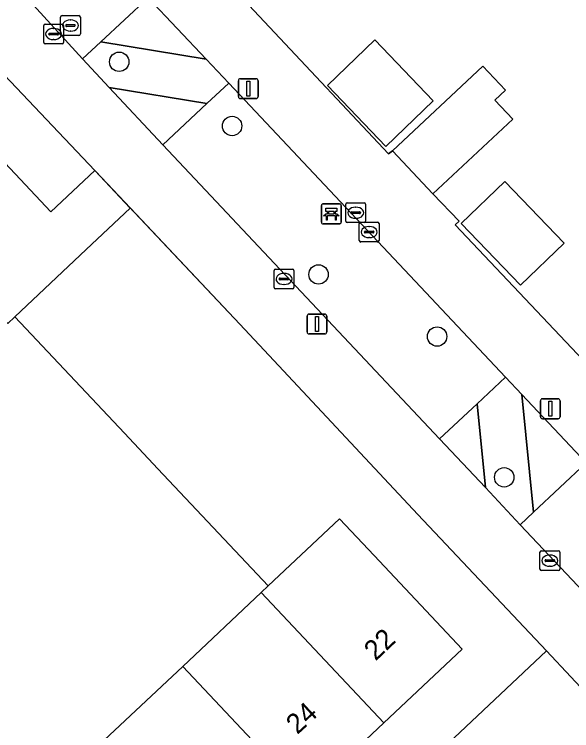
# Model space of a CAD drawing. Extents: x 162542 to 163147, y 380779 to 381521.
# Drawn here: x 162867.22 to 162895.3, y 381247.77 to 381283.84 of the extents above; entities that cross this region are included whole.
import ezdxf

# ---------------------------------------------------------------- set-up
doc = ezdxf.new("R2010")
doc.units = 0
for name, color, linetype in [('IMGEO_Bank', 7, 'Continuous'), ('IMGEO_Boom', 7, 'Continuous'), ('IMGEO_Erf', 7, 'Continuous'), ('IMGEO_Groenvoorziening', 7, 'Continuous'), ('IMGEO_Hek', 7, 'Continuous'), ('IMGEO_Kolk', 7, 'Continuous'), ('IMGEO_Lichtmast', 7, 'Continuous'), ('IMGEO_Muur', 7, 'Continuous'), ('IMGEO_Pand', 7, 'Continuous'), ('IMGEO_Pand_nummerreeks', 7, 'Continuous'), ('IMGEO_Rioolput', 7, 'Continuous'), ('IMGEO_Voetpad_open', 7, 'Continuous')]:
    doc.layers.add(name, color=color, linetype=linetype)

msp = doc.modelspace()

# ---------------------------------------------------------------- linework, layer by layer
at = {"layer": 'IMGEO_Bank'}
for p, q in [((162882.691, 381273.364), (162882.691, 381274.205)), ((162882.691, 381274.205), (162882.691, 381273.364)), ((162882.766, 381274.289), (162883.607, 381274.289)), ((162883.607, 381274.289), (162882.766, 381274.289)), ((162883.691, 381274.214), (162883.691, 381273.373)), ((162883.691, 381273.373), (162883.691, 381274.214)), ((162883.388, 381273.687), (162882.995, 381273.687)), ((162883, 381273.795), (162883, 381273.901)), ((162883.044, 381273.901), (162883.044, 381273.795)), ((162883.332, 381273.907), (162883.05, 381273.907)), ((162883.05, 381273.789), (162883.332, 381273.789)), ((162883.338, 381273.795), (162883.338, 381273.901)), ((162883.382, 381273.901), (162883.382, 381273.795)), ((162883.616, 381273.289), (162882.775, 381273.289)), ((162882.775, 381273.289), (162883.616, 381273.289))]:
    msp.add_line(p, q, dxfattribs=at)
for points in [[(162882.994, 381273.907), (162882.908, 381273.907), (162882.908, 381274.068), (162883.471, 381274.068), (162883.471, 381273.907), (162883.388, 381273.907)], [(162882.938, 381273.687), (162882.796, 381273.687), (162882.908, 381273.789), (162882.994, 381273.789)], [(162882.988, 381273.68), (162882.988, 381273.473), (162882.945, 381273.473), (162882.945, 381273.68)], [(162883.388, 381273.789), (162883.471, 381273.789), (162883.583, 381273.687), (162883.444, 381273.687)], [(162883.438, 381273.68), (162883.438, 381273.473), (162883.394, 381273.473), (162883.394, 381273.68)]]:
    msp.add_lwpolyline(points, dxfattribs=at)
for centre, radius, start, end in [((162882.769, 381274.211), 0.0779, 92.4484, 184.2845), ((162882.769, 381274.211), 0.0779, 92.4484, 184.2845), ((162883.613, 381274.211), 0.0779, 2.4484, 94.2845), ((162883.613, 381274.211), 0.0779, 2.4484, 94.2845), ((162882.938, 381273.68), 0.00671, 2.8957, 87.1043), ((162882.995, 381273.68), 0.00671, 92.8957, 177.1043), ((162882.993, 381273.9), 0.00671, 2.8957, 87.1043), ((162882.993, 381273.796), 0.00671, 272.8957, 357.1043), ((162883.05, 381273.9), 0.00671, 92.8957, 177.1043), ((162883.05, 381273.796), 0.00671, 182.8957, 267.1043), ((162883.332, 381273.9), 0.00671, 2.8957, 87.1043), ((162883.332, 381273.796), 0.00671, 272.8957, 357.1043), ((162883.389, 381273.9), 0.00671, 92.8957, 177.1043), ((162883.389, 381273.796), 0.00671, 182.8957, 267.1043), ((162883.387, 381273.68), 0.00671, 2.8957, 87.1043), ((162883.444, 381273.68), 0.00671, 92.8957, 177.1043), ((162882.769, 381273.367), 0.0779, 182.4484, 274.2845), ((162882.769, 381273.367), 0.0779, 182.4484, 274.2845), ((162883.613, 381273.367), 0.0779, 272.4484, 4.2845), ((162883.613, 381273.367), 0.0779, 272.4484, 4.2845)]:
    msp.add_arc(centre, radius, start, end, dxfattribs=at)
at = {"layer": 'IMGEO_Boom'}
for centre in [(162872.505, 381281.444), (162878.192, 381278.213), (162882.545, 381270.737), (162888.518, 381267.612), (162891.897, 381260.524)]:
    msp.add_circle(centre, 0.489, dxfattribs=at)
at = {"layer": 'IMGEO_Erf'}
for points in [[(162942.956, 381330.887), (162939.759, 381327.928), (162937.622, 381330.249), (162940.788, 381333.18), (162938.258, 381335.857), (162930.94, 381343.649), (162873.818, 381289.875), (162880.071, 381283.181), (162886.067, 381276.815), (162886.269, 381276.967), (162890.823, 381281.229), (162891.956, 381280.018), (162891.424, 381279.52), (162892.33, 381278.552), (162888.308, 381274.789), (162889.625, 381273.425), (162889.429, 381273.239), (162902.331, 381259.587), (162950.027, 381304.513), (162959.44, 381313.384), (162948.902, 381324.556), (162946.542, 381327.046), (162943.123, 381330.71)], [(162885.38, 381282.544), (162888.318, 381279.477), (162885.927, 381277.187), (162882.989, 381280.254)], [(162891.931, 381275.424), (162894.918, 381272.309), (162892.711, 381270.194), (162889.725, 381273.309)]]:
    msp.add_lwpolyline(points, close=True, dxfattribs=at)
for points in [[(162837.429, 381198.492), (162894.031, 381251.782), (162887.54, 381258.657), (162880.297, 381266.406), (162878.582, 381268.238), (162873.07, 381274.077), (162871.311, 381275.941), (162871.275, 381275.979), (162865.48, 381282.064)], [(162864.682, 381278.539), (162869.056, 381273.89), (162871.271, 381275.975), (162873.063, 381274.071), (162870.848, 381271.986), (162867.248, 381268.598), (162872.765, 381262.746), (162874.459, 381260.949), (162880.011, 381255.059), (162883.607, 381258.437), (162885.341, 381256.593), (162889.784, 381251.871), (162885.835, 381248.153), (162881.886, 381244.434), (162877.937, 381240.716), (162873.988, 381236.997), (162870.04, 381233.279), (162866.091, 381229.56)]]:
    msp.add_lwpolyline(points, dxfattribs=at)
at = {"layer": 'IMGEO_Groenvoorziening'}
for points in [[(162873.956, 381284.687), (162871.575, 381282.458), (162876.888, 381281.572)], [(162876.888, 381281.572), (162871.575, 381282.458), (162870.656, 381281.598), (162872.006, 381280.156), (162876.918, 381279.337), (162878.021, 381280.369)], [(162876.918, 381279.337), (162872.006, 381280.156), (162874.708, 381277.269)], [(162892.787, 381264.687), (162891.96, 381265.565), (162890.528, 381264.225), (162890.948, 381260.004), (162892.698, 381258.134), (162893.375, 381258.768)], [(162896.025, 381261.248), (162892.787, 381264.687), (162893.375, 381258.768)], [(162890.528, 381264.225), (162888.646, 381262.463), (162890.948, 381260.004)]]:
    msp.add_lwpolyline(points, close=True, dxfattribs=at)
at = {"layer": 'IMGEO_Hek'}
for points in [[(162888.308, 381274.789), (162889.625, 381273.425)], [(162878.582, 381268.238), (162880.297, 381266.406)]]:
    msp.add_lwpolyline(points, dxfattribs=at)
at = {"layer": 'IMGEO_Kolk'}
for p, q in [((162868.701, 381282.417), (162868.701, 381283.269)), ((162868.776, 381283.343), (162869.628, 381283.343)), ((162869.189, 381283.123), (162869.214, 381283.123)), ((162869.702, 381283.269), (162869.702, 381282.417)), ((162868.96, 381282.837), (162868.96, 381282.849)), ((162869.398, 381282.8), (162869, 381282.8)), ((162869.003, 381282.886), (162869.401, 381282.886)), ((162869.444, 381282.849), (162869.444, 381282.837)), ((162869.628, 381282.343), (162868.776, 381282.343)), ((162869.212, 381282.563), (162869.187, 381282.563)), ((162883.917, 381273.42), (162883.917, 381274.272)), ((162883.992, 381274.346), (162884.844, 381274.346)), ((162884.405, 381274.126), (162884.43, 381274.126)), ((162884.918, 381274.272), (162884.918, 381273.42)), ((162884.176, 381273.84), (162884.176, 381273.852)), ((162884.614, 381273.803), (162884.216, 381273.803)), ((162884.219, 381273.889), (162884.617, 381273.889)), ((162884.66, 381273.852), (162884.66, 381273.84)), ((162884.844, 381273.346), (162883.992, 381273.346)), ((162884.428, 381273.566), (162884.403, 381273.566)), ((162884.67, 381273.372), (162885.522, 381273.372)), ((162884.595, 381272.446), (162884.595, 381273.298)), ((162885.083, 381273.152), (162885.108, 381273.152)), ((162885.596, 381273.298), (162885.596, 381272.446)), ((162884.854, 381272.866), (162884.854, 381272.878)), ((162885.292, 381272.829), (162884.894, 381272.829)), ((162884.897, 381272.915), (162885.295, 381272.915)), ((162885.106, 381272.592), (162885.081, 381272.592)), ((162885.338, 381272.878), (162885.338, 381272.866)), ((162885.522, 381272.372), (162884.67, 381272.372)), ((162880.307, 381270.085), (162880.307, 381270.937)), ((162880.382, 381271.011), (162881.234, 381271.011)), ((162880.795, 381270.791), (162880.82, 381270.791)), ((162881.308, 381270.937), (162881.308, 381270.085)), ((162880.566, 381270.505), (162880.566, 381270.517)), ((162881.004, 381270.468), (162880.606, 381270.468)), ((162880.609, 381270.554), (162881.007, 381270.554)), ((162881.05, 381270.517), (162881.05, 381270.505)), ((162880.818, 381270.231), (162880.793, 381270.231)), ((162881.234, 381270.011), (162880.382, 381270.011)), ((162893.695, 381255.901), (162893.695, 381256.753)), ((162893.77, 381256.827), (162894.622, 381256.827)), ((162894.696, 381256.753), (162894.696, 381255.901)), ((162893.997, 381256.37), (162894.395, 381256.37)), ((162894.183, 381256.607), (162894.208, 381256.607)), ((162893.954, 381256.321), (162893.954, 381256.333)), ((162894.392, 381256.284), (162893.994, 381256.284)), ((162894.206, 381256.047), (162894.181, 381256.047)), ((162894.438, 381256.333), (162894.438, 381256.321)), ((162894.622, 381255.827), (162893.77, 381255.827))]:
    msp.add_line(p, q, dxfattribs=at)
for points in [[(162868.701, 381282.417), (162868.701, 381283.269)], [(162868.776, 381283.343), (162869.628, 381283.343)], [(162869.702, 381283.269), (162869.702, 381282.417)], [(162869.628, 381282.343), (162868.776, 381282.343)], [(162883.917, 381273.42), (162883.917, 381274.272)], [(162883.992, 381274.346), (162884.844, 381274.346)], [(162884.918, 381274.272), (162884.918, 381273.42)], [(162884.844, 381273.346), (162883.992, 381273.346)], [(162884.67, 381273.372), (162885.522, 381273.372)], [(162884.595, 381272.446), (162884.595, 381273.298)], [(162885.596, 381273.298), (162885.596, 381272.446)], [(162885.522, 381272.372), (162884.67, 381272.372)], [(162880.307, 381270.085), (162880.307, 381270.937)], [(162880.382, 381271.011), (162881.234, 381271.011)], [(162881.308, 381270.937), (162881.308, 381270.085)], [(162881.234, 381270.011), (162880.382, 381270.011)], [(162893.695, 381255.901), (162893.695, 381256.753)], [(162893.77, 381256.827), (162894.622, 381256.827)], [(162894.696, 381256.753), (162894.696, 381255.901)], [(162894.622, 381255.827), (162893.77, 381255.827)]]:
    msp.add_lwpolyline(points, dxfattribs=at)
for centre, radius, start, end in [((162868.778, 381283.267), 0.0765, 91.552, 178.448), ((162868.778, 381283.267), 0.0765, 91.552, 178.448), ((162869.626, 381283.267), 0.0765, 1.552, 88.448), ((162869.626, 381283.267), 0.0765, 1.552, 88.448), ((162869, 381282.846), 0.0403, 85.8775, 175.7526), ((162868.997, 381282.836), 0.0366, 178.938, 274.7102), ((162869.401, 381282.843), 0.043, 264.8664, 352.4533), ((162869.405, 381282.848), 0.0386, 1.7309, 96.639), ((162868.778, 381282.419), 0.0765, 181.552, 268.448), ((162868.778, 381282.419), 0.0765, 181.552, 268.448), ((162869.626, 381282.419), 0.0765, 271.552, 358.448), ((162869.626, 381282.419), 0.0765, 271.552, 358.448), ((162883.994, 381274.27), 0.0765, 91.552, 178.448), ((162883.994, 381274.27), 0.0765, 91.552, 178.448), ((162884.842, 381274.27), 0.0765, 1.552, 88.448), ((162884.842, 381274.27), 0.0765, 1.552, 88.448), ((162884.216, 381273.849), 0.0403, 85.8775, 175.7526), ((162884.213, 381273.839), 0.0366, 178.938, 274.7102), ((162884.617, 381273.846), 0.043, 264.8664, 352.4533), ((162884.621, 381273.851), 0.0386, 1.7309, 96.639), ((162883.994, 381273.422), 0.0765, 181.552, 268.448), ((162883.994, 381273.422), 0.0765, 181.552, 268.448), ((162884.672, 381273.296), 0.0765, 91.552, 178.448), ((162884.672, 381273.296), 0.0765, 91.552, 178.448), ((162884.842, 381273.422), 0.0765, 271.552, 358.448), ((162884.842, 381273.422), 0.0765, 271.552, 358.448), ((162885.52, 381273.296), 0.0765, 1.552, 88.448), ((162885.52, 381273.296), 0.0765, 1.552, 88.448), ((162884.894, 381272.875), 0.0403, 85.8775, 175.7526), ((162884.891, 381272.865), 0.0366, 178.938, 274.7102), ((162885.295, 381272.872), 0.043, 264.8664, 352.4533), ((162885.299, 381272.877), 0.0386, 1.7309, 96.639), ((162884.672, 381272.448), 0.0765, 181.552, 268.448), ((162884.672, 381272.448), 0.0765, 181.552, 268.448), ((162885.52, 381272.448), 0.0765, 271.552, 358.448), ((162885.52, 381272.448), 0.0765, 271.552, 358.448), ((162880.384, 381270.935), 0.0765, 91.552, 178.448), ((162880.384, 381270.935), 0.0765, 91.552, 178.448), ((162881.232, 381270.935), 0.0765, 1.552, 88.448), ((162881.232, 381270.935), 0.0765, 1.552, 88.448), ((162880.606, 381270.514), 0.0403, 85.8775, 175.7526), ((162880.603, 381270.504), 0.0366, 178.938, 274.7102), ((162881.007, 381270.511), 0.043, 264.8664, 352.4533), ((162881.011, 381270.516), 0.0386, 1.7309, 96.639), ((162880.384, 381270.087), 0.0765, 181.552, 268.448), ((162880.384, 381270.087), 0.0765, 181.552, 268.448), ((162881.232, 381270.087), 0.0765, 271.552, 358.448), ((162881.232, 381270.087), 0.0765, 271.552, 358.448), ((162893.772, 381256.751), 0.0765, 91.552, 178.448), ((162893.772, 381256.751), 0.0765, 91.552, 178.448), ((162894.62, 381256.751), 0.0765, 1.552, 88.448), ((162894.62, 381256.751), 0.0765, 1.552, 88.448), ((162893.994, 381256.33), 0.0403, 85.8775, 175.7526), ((162894.399, 381256.332), 0.0386, 1.7309, 96.639), ((162893.991, 381256.32), 0.0366, 178.938, 274.7102), ((162894.395, 381256.327), 0.043, 264.8664, 352.4533), ((162893.772, 381255.903), 0.0765, 181.552, 268.448), ((162893.772, 381255.903), 0.0765, 181.552, 268.448), ((162894.62, 381255.903), 0.0765, 271.552, 358.448), ((162894.62, 381255.903), 0.0765, 271.552, 358.448)]:
    msp.add_arc(centre, radius, start, end, dxfattribs=at)
for centre, major_axis, ratio, start_param, end_param in [((162869.188, 381282.843), (-0.387, 0.002), 0.722429, 4.712389, 7.853982), ((162869.213, 381282.843), (-0.39, 0.002), 0.717154, 1.570796, 4.712389), ((162884.404, 381273.846), (-0.387, 0.002), 0.722429, 4.712389, 7.853982), ((162884.429, 381273.846), (-0.39, 0.002), 0.717154, 1.570796, 4.712389), ((162885.082, 381272.872), (-0.387, 0.002), 0.722429, 4.712389, 7.853982), ((162885.107, 381272.872), (-0.39, 0.002), 0.717154, 1.570796, 4.712389), ((162880.794, 381270.511), (-0.387, 0.002), 0.722429, 4.712389, 7.853982), ((162880.819, 381270.511), (-0.39, 0.002), 0.717154, 1.570796, 4.712389), ((162894.182, 381256.327), (-0.387, 0.002), 0.722429, 4.712389, 7.853982), ((162894.207, 381256.327), (-0.39, 0.002), 0.717154, 1.570796, 4.712389)]:
    msp.add_ellipse(centre, major_axis=major_axis, ratio=ratio, start_param=start_param, end_param=end_param, dxfattribs=at)
at = {"layer": 'IMGEO_Lichtmast'}
for p, q in [((162878.607, 381280.594), (162879.397, 381280.594)), ((162879.397, 381280.594), (162878.607, 381280.594)), ((162878.507, 381279.694), (162878.507, 381280.494)), ((162878.507, 381280.494), (162878.507, 381279.694)), ((162879.497, 381280.494), (162879.497, 381279.694)), ((162879.497, 381279.694), (162879.497, 381280.494)), ((162879.397, 381279.594), (162878.607, 381279.594)), ((162878.607, 381279.594), (162879.397, 381279.594)), ((162881.969, 381267.841), (162881.969, 381268.641)), ((162881.969, 381268.641), (162881.969, 381267.841)), ((162882.069, 381268.741), (162882.859, 381268.741)), ((162882.859, 381268.741), (162882.069, 381268.741)), ((162882.959, 381268.641), (162882.959, 381267.841)), ((162882.959, 381267.841), (162882.959, 381268.641)), ((162882.859, 381267.741), (162882.069, 381267.741)), ((162882.069, 381267.741), (162882.859, 381267.741)), ((162893.722, 381263.576), (162893.722, 381264.376)), ((162893.722, 381264.376), (162893.722, 381263.576)), ((162893.822, 381264.476), (162894.612, 381264.476)), ((162894.612, 381264.476), (162893.822, 381264.476)), ((162894.712, 381264.376), (162894.712, 381263.576)), ((162894.712, 381263.576), (162894.712, 381264.376)), ((162894.612, 381263.476), (162893.822, 381263.476)), ((162893.822, 381263.476), (162894.612, 381263.476))]:
    msp.add_line(p, q, dxfattribs=at)
for points in [[(162878.927, 381280.469), (162879.077, 381280.469), (162879.077, 381279.719), (162878.927, 381279.719), (162878.927, 381280.469)], [(162882.389, 381268.616), (162882.539, 381268.616), (162882.539, 381267.866), (162882.389, 381267.866), (162882.389, 381268.616)], [(162894.142, 381264.351), (162894.292, 381264.351), (162894.292, 381263.601), (162894.142, 381263.601), (162894.142, 381264.351)]]:
    msp.add_lwpolyline(points, dxfattribs=at)
for centre, start, end in [((162878.607, 381280.494), 90, 180), ((162878.607, 381280.494), 90, 180), ((162879.397, 381280.494), 0, 90), ((162879.397, 381280.494), 360, 90), ((162878.607, 381279.694), 180, 270), ((162878.607, 381279.694), 180, 270), ((162879.397, 381279.694), 270, 0), ((162879.397, 381279.694), 270, 0), ((162882.069, 381268.641), 90, 180), ((162882.069, 381268.641), 90, 180), ((162882.859, 381268.641), 0, 90), ((162882.859, 381268.641), 360, 90), ((162882.069, 381267.841), 180, 270), ((162882.069, 381267.841), 180, 270), ((162882.859, 381267.841), 270, 0), ((162882.859, 381267.841), 270, 0), ((162893.822, 381264.376), 90, 180), ((162893.822, 381264.376), 90, 180), ((162894.612, 381264.376), 0, 90), ((162894.612, 381264.376), 360, 90), ((162893.822, 381263.576), 180, 270), ((162893.822, 381263.576), 180, 270), ((162894.612, 381263.576), 270, 0), ((162894.612, 381263.576), 270, 0)]:
    msp.add_arc(centre, 0.1, start, end, dxfattribs=at)
at = {"layer": 'IMGEO_Muur'}
for points in [[(162880.071, 381283.181), (162886.067, 381276.815), (162886.269, 381276.967)], [(162871.311, 381275.941), (162878.582, 381268.238)], [(162889.625, 381273.425), (162889.429, 381273.239), (162902.331, 381259.587)], [(162880.297, 381266.406), (162887.54, 381258.657)]]:
    msp.add_lwpolyline(points, dxfattribs=at)
at = {"layer": 'IMGEO_Pand'}
for points in [[(162885.38, 381282.544), (162882.989, 381280.254), (162885.927, 381277.187), (162888.318, 381279.477)], [(162888.308, 381274.789), (162892.33, 381278.552), (162891.424, 381279.52), (162891.956, 381280.018), (162890.823, 381281.229), (162886.269, 381276.967)], [(162871.271, 381275.975), (162869.056, 381273.89), (162864.682, 381278.539), (162860.73, 381274.817), (162866.897, 381268.268), (162867.248, 381268.598), (162870.848, 381271.986), (162873.063, 381274.071)], [(162891.931, 381275.424), (162889.725, 381273.309), (162892.711, 381270.194), (162894.918, 381272.309)], [(162879.651, 381254.72), (162885.835, 381248.153), (162889.784, 381251.871), (162885.341, 381256.593), (162883.607, 381258.437), (162880.011, 381255.059)], [(162879.651, 381254.72), (162875.703, 381251), (162881.886, 381244.434), (162885.835, 381248.153)], [(162877.937, 381240.716), (162881.886, 381244.434), (162875.703, 381251), (162871.755, 381247.281)]]:
    msp.add_lwpolyline(points, close=True, dxfattribs=at)
msp.add_lwpolyline([(162863.86, 381239.842), (162867.807, 381243.561), (162871.755, 381247.281), (162875.703, 381251), (162879.651, 381254.72), (162880.011, 381255.059), (162874.459, 381260.949), (162872.765, 381262.746), (162867.248, 381268.598), (162866.897, 381268.268)], dxfattribs=at)
at = {"layer": 'IMGEO_Rioolput'}
for p, q in [((162869.626, 381283.772), (162870.478, 381283.772)), ((162869.551, 381282.846), (162869.551, 381283.698)), ((162870.039, 381283.552), (162870.064, 381283.552)), ((162870.552, 381283.698), (162870.552, 381282.846)), ((162869.81, 381283.266), (162869.81, 381283.278)), ((162870.248, 381283.229), (162869.85, 381283.229)), ((162869.853, 381283.315), (162870.251, 381283.315)), ((162870.294, 381283.278), (162870.294, 381283.266)), ((162870.478, 381282.772), (162869.626, 381282.772)), ((162870.062, 381282.992), (162870.037, 381282.992))]:
    msp.add_line(p, q, dxfattribs=at)
for points in [[(162869.626, 381283.772), (162870.478, 381283.772)], [(162869.551, 381282.846), (162869.551, 381283.698)], [(162870.552, 381283.698), (162870.552, 381282.846)], [(162870.478, 381282.772), (162869.626, 381282.772)]]:
    msp.add_lwpolyline(points, dxfattribs=at)
for centre, radius, start, end in [((162869.628, 381283.696), 0.0765, 91.552, 178.448), ((162869.628, 381283.696), 0.0765, 91.552, 178.448), ((162870.476, 381283.696), 0.0765, 1.552, 88.448), ((162870.476, 381283.696), 0.0765, 1.552, 88.448), ((162869.85, 381283.275), 0.0403, 85.8775, 175.7526), ((162869.847, 381283.265), 0.0366, 178.938, 274.7102), ((162870.251, 381283.272), 0.043, 264.8664, 352.4533), ((162870.255, 381283.277), 0.0386, 1.7309, 96.639), ((162869.628, 381282.848), 0.0765, 181.552, 268.448), ((162869.628, 381282.848), 0.0765, 181.552, 268.448), ((162870.476, 381282.848), 0.0765, 271.552, 358.448), ((162870.476, 381282.848), 0.0765, 271.552, 358.448)]:
    msp.add_arc(centre, radius, start, end, dxfattribs=at)
for centre, major_axis, ratio, start_param, end_param in [((162870.038, 381283.272), (-0.387, 0.002), 0.722429, 4.712389, 7.853982), ((162870.063, 381283.272), (-0.39, 0.002), 0.717154, 1.570796, 4.712389)]:
    msp.add_ellipse(centre, major_axis=major_axis, ratio=ratio, start_param=start_param, end_param=end_param, dxfattribs=at)
at = {"layer": 'IMGEO_Voetpad_open'}
for points in [[(162947.383, 381211.626), (162906.029, 381255.574), (162902.331, 381259.587), (162889.429, 381273.239), (162889.625, 381273.425), (162888.308, 381274.789), (162886.269, 381276.967), (162886.067, 381276.815), (162880.071, 381283.181), (162873.818, 381289.875), (162872.439, 381291.347), (162864.115, 381283.64)], [(162907.224, 381242.793), (162899.498, 381250.953), (162897.636, 381252.919), (162892.698, 381258.134), (162890.948, 381260.004), (162888.646, 381262.463), (162874.708, 381277.269), (162872.006, 381280.156), (162870.656, 381281.598), (162867.659, 381284.894), (162870.901, 381287.931), (162873.956, 381284.687), (162876.888, 381281.572), (162878.021, 381280.369), (162891.96, 381265.565), (162892.787, 381264.687), (162896.025, 381261.248), (162900.978, 381255.987), (162902.789, 381254.064), (162910.507, 381245.873)], [(162865.48, 381282.064), (162871.275, 381275.979), (162871.311, 381275.941), (162873.07, 381274.077), (162878.582, 381268.238), (162880.297, 381266.406), (162887.54, 381258.657), (162894.031, 381251.782), (162897.699, 381247.866), (162926.773, 381216.999), (162930.637, 381212.889), (162934.676, 381208.594), (162939.164, 381203.82), (162943.3, 381199.444), (162938.919, 381195.337), (162930.161, 381187.114), (162925.455, 381182.694), (162921.793, 381179.222), (162849.909, 381160.144)]]:
    msp.add_lwpolyline(points, dxfattribs=at)
for points in [[(162870.901, 381287.931), (162867.659, 381284.894), (162870.656, 381281.598), (162871.575, 381282.458), (162873.956, 381284.687)], [(162878.021, 381280.369), (162876.918, 381279.337), (162874.708, 381277.269), (162888.646, 381262.463), (162890.528, 381264.225), (162891.96, 381265.565)], [(162896.025, 381261.248), (162893.375, 381258.768), (162892.698, 381258.134), (162897.636, 381252.919), (162900.978, 381255.987)], [(162879.942, 381231.036), (162881.902, 381232.893), (162888.236, 381238.896), (162895.536, 381245.762), (162897.699, 381247.866), (162894.031, 381251.782), (162837.429, 381198.492), (162842.87, 381158.314), (162846.285, 381159.202), (162849.909, 381160.144), (162849.174, 381163.045), (162846.614, 381172.717), (162845.93, 381177.801), (162845.527, 381180.8), (162845.122, 381183.618), (162843.333, 381196.675), (162843.774, 381197.046), (162849.737, 381202.685), (162851.572, 381204.492), (162854.551, 381207.255), (162859.924, 381212.226), (162864.289, 381216.352), (162873.342, 381224.889), (162877.727, 381228.995)]]:
    msp.add_lwpolyline(points, close=True, dxfattribs=at)

# ---------------------------------------------------------------- texts
at = {"layer": 'IMGEO_Pand_nummerreeks'}
for s, rotation, p in [('22', 43.5854, (162885.42, 381251.247)), ('24', 42.5828, (162881.478, 381247.545))]:
    msp.add_text(s, height=1, rotation=rotation, dxfattribs=at).set_placement(p)

doc.saveas('drawing.dxf')
